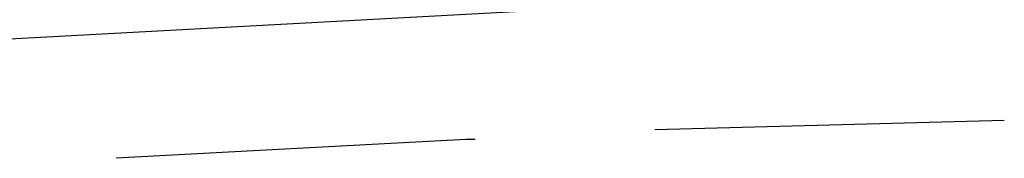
# Model space of a CAD drawing. Header units: feet. Extents: x -79 to 198, y -22 to 181.
# Tile 687 of 982: x 82.691 to 84.08, y 153.191 to 153.386. Entities that reach past the tile are written whole.
import ezdxf

# ---------------------------------------------------------------- set-up
doc = ezdxf.new("R2010")
doc.units = ezdxf.units.FT
doc.layers.add('A-LINEA', color=7, linetype='CONTINUOUS')

msp = doc.modelspace()

# ---------------------------------------------------------------- linework, layer by layer
at = {"layer": 'A-LINEA'}
for p, q in [((83.52, 153.4044), (79.8133, 153.2044)), ((83.52, 153.4044), (79.8133, 153.2044)), ((84.08, 153.2444), (83.5867, 153.2311)), ((84.08, 153.2444), (83.5867, 153.2311))]:
    msp.add_line(p, q, dxfattribs=at)
msp.add_lwpolyline([(83.3333, 153.2178), (83.32, 153.2178), (82.8267, 153.1911)], dxfattribs=at)
msp.add_lwpolyline([(83.3333, 153.2178), (83.32, 153.2178), (82.8267, 153.1911)], dxfattribs=at)

doc.saveas('drawing.dxf')
